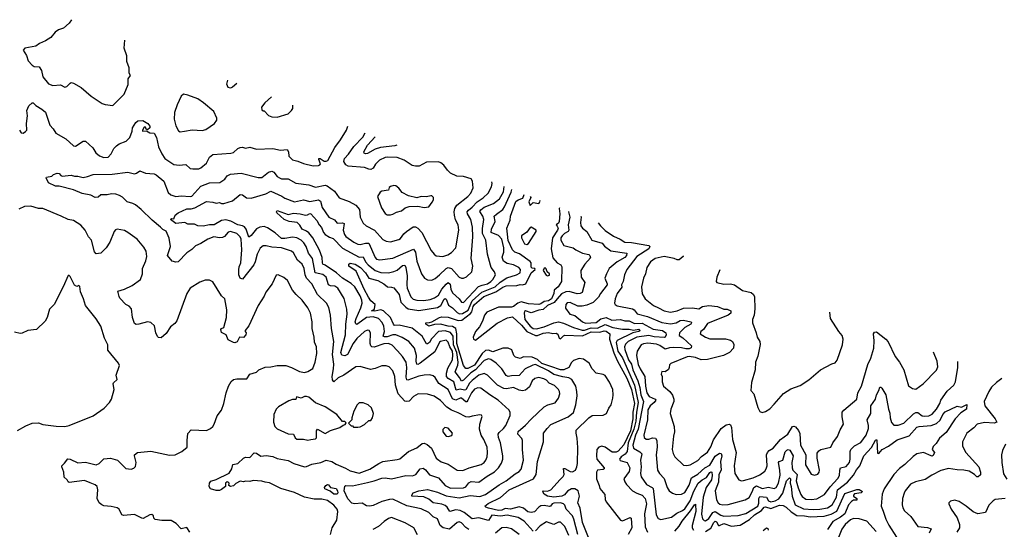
# Model space of a CAD drawing. Extents: x 1933546 to 2138868, y 524910 to 667279.
# Tile 373 of 466: x 2055282 to 2064318, y 650952 to 655627. Entities that reach past the tile are written whole.
import ezdxf

# ---------------------------------------------------------------- set-up
doc = ezdxf.new("R2010")
doc.units = 0

msp = doc.modelspace()

# ---------------------------------------------------------------- linework, layer by layer
at = {"layer": '0CON10XD'}
for points in [[(2055756.6, 655627.2), (2055734.4, 655595), (2055685, 655550.8), (2055637.3, 655532.7), (2055607.7, 655512.3), (2055567.5, 655465), (2055517.1, 655432.9), (2055462.3, 655407.7), (2055430, 655385), (2055330, 655365), (2055313.6, 655346.4), (2055345, 655297.5), (2055359.1, 655249.1), (2055395, 655208.8), (2055415, 655197.5), (2055460, 655195), (2055482.5, 655162.5), (2055493.6, 655103.6), (2055545, 655040), (2055585, 655024), (2055655, 655030), (2055695, 655008), (2055715.5, 655014.5), (2055744.1, 655045.9), (2055755, 655050), (2055775, 655046), (2055845, 655006), (2055938.8, 654925), (2056038.8, 654858.8), (2056065, 654848.8), (2056135, 654841.2), (2056241.4, 654945), (2056277, 655033), (2056277.5, 655085), (2056300, 655115), (2056287.7, 655137.7), (2056287.5, 655185), (2056265.6, 655245), (2056265.5, 655295), (2056239.2, 655365), (2056246.2, 655438.4)], [(2057274.1, 655041.9), (2057235, 655007.8), (2057215, 655000), (2057195.5, 655005.5), (2057182.7, 655035), (2057191.5, 655073.8)], [(2056755, 654598.8), (2056795, 654604.2), (2056865, 654615.7), (2056955, 654610), (2056990.9, 654619.1), (2057070, 654675), (2057090, 654705), (2057090, 654725), (2057063.3, 654785), (2056967.5, 654865), (2056915, 654900), (2056825.5, 654935.5), (2056785, 654942.5), (2056764.5, 654925.5), (2056726, 654845), (2056702.9, 654775), (2056700, 654715), (2056713.6, 654653.6), (2056738.3, 654608.3), (2056755, 654598.8)], [(2055280, 654615), (2055295, 654590), (2055315, 654587.5), (2055335, 654600), (2055346.7, 654615), (2055343.3, 654675), (2055353.8, 654745), (2055347.5, 654795), (2055365, 654836.2), (2055395, 654863.3), (2055405, 654863.3), (2055429.4, 654839.4), (2055485, 654805.6), (2055517.7, 654777.7), (2055558.3, 654658.3), (2055588.6, 654625), (2055612.9, 654585), (2055705, 654533.1), (2055775, 654470), (2055795, 654468), (2055865, 654511.2), (2055885, 654512), (2055951.5, 654451.5), (2055981.4, 654405), (2056015, 654378.6), (2056055, 654362.2), (2056093, 654367), (2056121.2, 654395), (2056144.5, 654445.5), (2056169.7, 654470.3), (2056195, 654487.5), (2056257.8, 654512.2), (2056291.2, 654545), (2056312.9, 654605), (2056316, 654635), (2056346.7, 654685), (2056365, 654700), (2056413, 654703), (2056457.5, 654675), (2056475, 654650), (2056476.7, 654635), (2056455, 654617.5), (2056443.8, 654623.8), (2056435, 654640), (2056425, 654642.5), (2056408.8, 654615), (2056410, 654605), (2056445, 654607.5), (2056475, 654589.4), (2056515, 654586.2), (2056537.8, 654545), (2056555, 654460), (2056585, 654397.5), (2056615, 654353.3), (2056695, 654299.5), (2056745, 654292.5), (2056805, 654298), (2056845, 654262.5), (2056869.2, 654259.2), (2056925, 654260), (2056945, 654268.1), (2056995, 654312), (2057025, 654366.9), (2057055, 654391.1), (2057218.3, 654401.7), (2057245, 654409.2), (2057284.6, 654445.4), (2057305, 654455.5), (2057325, 654456.9), (2057355, 654447.8), (2057395, 654458.9), (2057455, 654437.8), (2057605, 654444.3), (2057675, 654430), (2057735, 654436.2), (2057747.5, 654415), (2057752.5, 654375), (2057785, 654342.9), (2057835, 654329.1), (2057885, 654306.4), (2057975, 654285.6), (2058025, 654290), (2058036.2, 654295), (2058040.8, 654305), (2058026, 654345), (2058027.5, 654355), (2058038.8, 654355), (2058075, 654329.5), (2058095, 654328.1), (2058108.8, 654335), (2058172.9, 654455), (2058224.4, 654525.6), (2058280, 654615), (2058291.8, 654649.4)], [(2057592, 654919.3), (2057532.5, 654865), (2057500, 654825), (2057505, 654800), (2057515, 654790), (2057525, 654790), (2057565, 654747.5), (2057595, 654737.5), (2057645, 654733.8), (2057745, 654762.5), (2057776.7, 654793.3), (2057787, 654813), (2057788.1, 654843.7)], [(2057085, 651408), (2057204.4, 651465.6), (2057228.8, 651505), (2057238.8, 651545), (2057284.6, 651555.4), (2057335, 651604.4), (2057355, 651614.3), (2057395, 651609.2), (2057435, 651654.2), (2057455, 651650), (2057495, 651621.1), (2057545, 651628.1), (2057605, 651619.6), (2057645, 651601.8), (2057745, 651582.2), (2057796.2, 651555), (2057895, 651525.6), (2057915, 651527.5), (2057962.3, 651547.7), (2058044.6, 651565.4), (2058095.5, 651585.5), (2058145, 651573.5), (2058185, 651548.8), (2058272.9, 651512.9), (2058315, 651487.8), (2058397.7, 651467.7), (2058495, 651503.5), (2058576.1, 651556.1), (2058615, 651574.6), (2058745, 651591.1), (2058770.7, 651599.3), (2058850.8, 651665), (2058925, 651698.9), (2058975, 651737.8), (2058995, 651743.1), (2059020.2, 651730.2), (2059062.1, 651695), (2059104.6, 651605), (2059114.7, 651594.7), (2059150.8, 651570.8), (2059215, 651550), (2059295.4, 651495.4), (2059348.1, 651491.9), (2059406.2, 651515), (2059515.7, 651545), (2059545, 651564.6), (2059558.8, 651585), (2059570.4, 651615), (2059576, 651656), (2059571.2, 651705), (2059540.8, 651775), (2059515.4, 651815), (2059501.4, 651871.4), (2059504.5, 651915.5), (2059526.4, 651986.4), (2059519.3, 651999.3), (2059505, 652003.3), (2059435, 651990), (2059405, 651980.5), (2059375, 651983.6), (2059305, 652020.8), (2059245, 652043.8), (2059201.8, 652071.8), (2059143, 652133), (2059085, 652172.1), (2059025, 652192.5), (2058940, 652195), (2058895, 652169.4), (2058855, 652128.6), (2058835, 652123.1), (2058815, 652127.1), (2058755.3, 652195.3), (2058732, 652275), (2058725.5, 652355), (2058705.6, 652405), (2058671.1, 652441.1), (2058645, 652452.9), (2058605, 652450.6), (2058545, 652425.6), (2058502.4, 652417.6), (2058405, 652444.2), (2058365, 652442.9), (2058255, 652365.3), (2058205, 652340.8), (2058166.1, 652303.9), (2058151.5, 652321.5), (2058149.5, 652355), (2058162.1, 652425), (2058163.6, 652466.4), (2058151.3, 652555), (2058163.5, 652675), (2058144.6, 652795), (2058134.4, 652915), (2058117.6, 652987.6), (2058096.5, 653026.5), (2058015.3, 653105), (2057963.3, 653203.3), (2057915.3, 653255.3), (2057901.6, 653285), (2057892.7, 653345), (2057875, 653383.3), (2057831, 653421), (2057795, 653486.9), (2057775, 653504.6), (2057685, 653532.8), (2057595, 653541.5), (2057545, 653553.1), (2057515, 653551.9), (2057489.8, 653530.2), (2057461.8, 653475), (2057441.5, 653405), (2057431.6, 653378.4), (2057325, 653248), (2057305, 653256.2), (2057293.8, 653285), (2057291.9, 653331.9), (2057295, 653358.8), (2057311.8, 653395), (2057319.7, 653515), (2057312.7, 653615), (2057304.6, 653635), (2057275.6, 653665), (2057215, 653685.4), (2057195, 653676.9), (2057161.4, 653638.6), (2057142.2, 653627.8), (2057116.3, 653626.3), (2057064.5, 653635.5), (2057007, 653613), (2056945, 653572.9), (2056895, 653552.5), (2056860.5, 653519.5), (2056815, 653489.4), (2056734.6, 653405.4), (2056715, 653401.1), (2056682.4, 653412.4), (2056639.3, 653465), (2056665.3, 653545.3), (2056652.5, 653622.5), (2056625, 653687.5), (2056595, 653702.9), (2056574.7, 653724.7), (2056496.4, 653786.4), (2056397.5, 653885), (2056345, 653927.5), (2056320.5, 653940.5), (2056268, 653955), (2056225, 654000), (2056196.7, 654015), (2056165, 654026.4), (2056125, 654030.5), (2056085, 654019.2), (2056025, 654021.2), (2056001.9, 653998.1), (2055975, 653996.5), (2055935, 654016.7), (2055855, 654032.9), (2055775, 654065.6), (2055645, 654100), (2055609.5, 654099.5), (2055545, 654131.9), (2055524, 654175), (2055529.1, 654180.9), (2055577.7, 654192.3), (2055591.7, 654208.3), (2055625, 654218.8), (2055645, 654216.7), (2055658.6, 654198.6), (2055671.9, 654191.9), (2055755, 654201.8), (2055785, 654191.5), (2055815, 654192.1), (2055865, 654180.8), (2055905, 654187.5), (2055955, 654205.6), (2056130.9, 654210.9), (2056275, 654229.6), (2056335, 654212.5), (2056352.3, 654217.7), (2056385, 654241.4), (2056435, 654218.2), (2056515, 654212.9), (2056535, 654204.4), (2056604.4, 654144.4), (2056642.9, 654042.9), (2056669.7, 654019.7), (2056715.7, 654005.7), (2056765, 654011.9), (2056845, 654004.7), (2056861.5, 654008.5), (2056945, 654099.6), (2057025, 654128.9), (2057118.8, 654135), (2057165, 654164.2), (2057185, 654195.6), (2057215, 654208.5), (2057315, 654220), (2057469.2, 654180.8), (2057505, 654178.6), (2057565, 654228.9), (2057595, 654238.1), (2057615, 654227.5), (2057645, 654190), (2057665, 654175.5), (2057685, 654167.8), (2057745, 654166.2), (2057815, 654126.7), (2057935, 654113.1), (2057995, 654092.1), (2058085, 654108.5), (2058104, 654104), (2058171.9, 654055), (2058215, 653994.3), (2058305, 653959.2), (2058367.5, 653925), (2058400, 653885), (2058407.5, 653815), (2058435, 653759.2), (2058460, 653735), (2058536.8, 653696.8), (2058615, 653611.4), (2058645.4, 653595.4), (2058685, 653588.2), (2058759.8, 653610.2), (2058775, 653621.2), (2058806, 653664), (2058831.9, 653685), (2058893.5, 653726.5), (2058915, 653725.4), (2058935, 653714.6), (2058971.5, 653675), (2059058.3, 653508.3), (2059084.7, 653474.7), (2059105, 653461.8), (2059165, 653455.4), (2059209.4, 653470.6), (2059245, 653491.1), (2059285.5, 653535), (2059312.3, 653695), (2059304.7, 653744.7), (2059281.7, 653791.7), (2059270.7, 653835), (2059268.8, 653865), (2059275.9, 653894.1), (2059292.5, 653925), (2059395, 654003.9), (2059421.1, 654035), (2059444.5, 654085), (2059438.6, 654145), (2059425, 654166.2), (2059355, 654188), (2059292.4, 654192.4), (2059235, 654218.5), (2059206.7, 654246.7), (2059175, 654294), (2059148, 654315), (2059125, 654322.9), (2059015, 654320), (2058946.4, 654283.6), (2058915, 654282.7), (2058885, 654288.5), (2058809.7, 654339.7), (2058745, 654363.8), (2058657.2, 654367.2), (2058635, 654362.7), (2058585, 654338.5), (2058548, 654302), (2058525, 654264.3), (2058505, 654252.5), (2058485, 654254.5), (2058445, 654271.2), (2058295, 654284.7), (2058275, 654296.1), (2058257.8, 654325), (2058262.9, 654355), (2058297.7, 654392.3), (2058347.3, 654462.7), (2058429.9, 654550.1), (2058451.4, 654587.9)], [(2058741.6, 654475.9), (2058725, 654469), (2058594, 654456), (2058545, 654440.3), (2058475, 654398.9), (2058456.2, 654396.2), (2058442.6, 654402.6), (2058441.1, 654415), (2058475, 654474.7), (2058544.1, 654552.1)], [(2059405, 650948.7), (2059375, 650969.6), (2059335, 651010.5), (2059315, 651020.6), (2059296.2, 651015), (2059226.4, 650953.6), (2059167.1, 650965), (2059139.6, 650985), (2059116.2, 651046.2), (2059075.3, 651065.3), (2059035, 651105.6), (2058965, 651140.9), (2058835, 651167.6), (2058705, 651227.6), (2058675, 651225.9), (2058604, 651206), (2058525, 651169.2), (2058495, 651163.1), (2058465, 651167.5), (2058425, 651190), (2058355, 651185.6), (2058330.9, 651190.9), (2058291.7, 651231.7), (2058259.7, 651305), (2058265, 651346.9), (2058275, 651352.1), (2058335, 651351.1), (2058475, 651380.7), (2058535.2, 651394.8), (2058605, 651421.2), (2058635, 651424.2), (2058695, 651415.3), (2058825, 651444.6), (2058886.7, 651443.3), (2058916.7, 651455), (2058956.2, 651505), (2058985, 651511.4), (2059005, 651497.1), (2059041.9, 651451.9), (2059125, 651422.5), (2059185.4, 651355), (2059235, 651330.3), (2059355, 651332.6), (2059375, 651341.8), (2059405, 651377.3), (2059425, 651391.2), (2059495, 651383.6), (2059570.6, 651439.4), (2059639.9, 651480.1), (2059677.1, 651515), (2059703.1, 651556.9), (2059714.5, 651595), (2059714.6, 651625), (2059695.4, 651745), (2059674.6, 651795), (2059672.1, 651825), (2059680.6, 651839.4), (2059722, 651875), (2059742.5, 651905), (2059782.5, 651995), (2059782.1, 652022.1), (2059773.2, 652043.2), (2059673.5, 652135), (2059595, 652184.7), (2059515, 652245.5), (2059485, 652249.2), (2059455, 652236.2), (2059427.6, 652202.4), (2059394.8, 652135.2), (2059385, 652122.3), (2059375, 652120), (2059335, 652154.7), (2059325, 652156.2), (2059285, 652136.9), (2059255, 652148.3), (2059215, 652233.1), (2059128.7, 652288.7), (2059095, 652345.7), (2059075, 652361.1), (2059045, 652367.8), (2058995, 652367.1), (2058945, 652357.5), (2058845, 652320.7), (2058835, 652322.7), (2058827, 652347), (2058833.5, 652435), (2058828.8, 652485), (2058795.7, 652535.7), (2058748.1, 652588.1), (2058700.2, 652640.2), (2058665, 652656.5), (2058625, 652653.5), (2058535, 652621.4), (2058514.7, 652624.7), (2058503.8, 652635), (2058496.6, 652655), (2058501.4, 652755), (2058488.8, 652775), (2058475, 652778.1), (2058445, 652765.4), (2058375, 652702), (2058341.5, 652655), (2058291.2, 652555), (2058265, 652541.9), (2058238.1, 652548.1), (2058228, 652575), (2058271.3, 652735), (2058275.3, 652835), (2058288.4, 652925), (2058285, 652970), (2058258, 653068), (2058202.6, 653162.6), (2058175, 653180.9), (2058135, 653185.4), (2058115, 653194.4), (2058095.3, 653265), (2058065, 653289.5), (2057994.7, 653305), (2057968.8, 653435), (2057931.8, 653485), (2057910.4, 653545), (2057889.2, 653579.2), (2057863.8, 653603.8), (2057825, 653626), (2057785, 653632.8), (2057715, 653618.4), (2057685, 653620.9), (2057625, 653670.4), (2057555, 653716.8), (2057525, 653728.4), (2057485, 653722.2), (2057455, 653708.2), (2057405, 653646.7), (2057385, 653632.5), (2057359.1, 653705), (2057345, 653726.2), (2057326.3, 653736.3), (2057285, 653745.2), (2057220.1, 653780.1), (2057175, 653791.5), (2057135, 653786), (2057066.1, 653743.9), (2057025, 653744.3), (2056965, 653731.6), (2056916.7, 653736.7), (2056885, 653752.5), (2056825, 653751.2), (2056796.1, 653766.1), (2056715, 653758.7), (2056666.7, 653795), (2056675, 653803.3), (2056695, 653800), (2056707.5, 653835), (2056737.3, 653855), (2056815, 653891.5), (2056855, 653891.8), (2056887.5, 653902.5), (2056995, 653960), (2057055, 653954.2), (2057085, 653943.3), (2057115, 653950), (2057135, 653940), (2057155, 653941.1), (2057235, 653966.5), (2057305, 654024), (2057325, 654019.2), (2057363, 653993), (2057405, 653988.5), (2057541.8, 654028.2), (2057585, 654052.7), (2057688.4, 654008.4), (2057715, 653990.4), (2057805, 653956), (2057885, 653974.6), (2057945, 653958.1), (2058023.3, 653973.3), (2058041.7, 653961.7), (2058056.2, 653905), (2058118.2, 653815), (2058170, 653790), (2058195, 653760), (2058243.6, 653763.6), (2058258.8, 653758.8), (2058251.4, 653695), (2058263.2, 653655), (2058275, 653637.8), (2058348.1, 653585), (2058385, 653568.5), (2058405, 653565.4), (2058455, 653578.2), (2058485, 653576.1), (2058543.6, 653445), (2058555, 653430.9), (2058587, 653423), (2058705, 653438.5), (2058895, 653520.9), (2058913.9, 653493.9), (2058925, 653411.2), (2058967.8, 653295), (2058996, 653255), (2059025, 653239.4), (2059065, 653238.9), (2059095, 653251.5), (2059135.6, 653285), (2059195, 653343.5), (2059215, 653352.2), (2059244.5, 653345), (2059315, 653265.7), (2059335, 653256.9), (2059355, 653257.1), (2059381.1, 653268.9), (2059430.6, 653315), (2059441.5, 653365), (2059425.5, 653435), (2059441.5, 653635), (2059437.5, 653725), (2059423.4, 653793.4), (2059390.3, 653845), (2059389.7, 653865), (2059399.5, 653880.5), (2059435, 653908.1), (2059479.4, 653955), (2059535, 653994.1), (2059579.6, 654035), (2059610.4, 654095), (2059616.7, 654125), (2059614.9, 654139.1)], [(2059695, 651071.2), (2059615, 651080.3), (2059585, 651033.2), (2059495, 651057.7), (2059435, 651049.1), (2059360.8, 651105), (2059325, 651124.5), (2059285, 651131.5), (2059228.8, 651115), (2059203.5, 651155), (2059185, 651170.2), (2059155, 651181.1), (2059075, 651194.4), (2059035, 651227.4), (2058990, 651250), (2058880, 651255), (2058880, 651265), (2058894.1, 651285.9), (2058944.6, 651305.4), (2059025, 651316.2), (2059115, 651292.4), (2059195, 651258.8), (2059315, 651239.5), (2059415, 651262.9), (2059505, 651251.1), (2059557.8, 651272.2), (2059680.5, 651359.5), (2059744.8, 651395.2), (2059828.6, 651461.4), (2059865, 651480.5), (2059885, 651503.3), (2059906.2, 651585), (2059894.6, 651685), (2059896.2, 651765), (2059890.4, 651785), (2059851.9, 651825), (2059855, 651848), (2059925, 651906.9), (2059975, 651963.1), (2060095, 652074), (2060127.5, 652092.5), (2060195, 652113.3), (2060225, 652153.3), (2060237.9, 652195), (2060235.4, 652215), (2060225, 652232.9), (2060189.7, 652269.7), (2060141.5, 652291.5), (2060115, 652320), (2060092.4, 652332.4), (2060045, 652343.3), (2060010, 652335), (2059985.8, 652315), (2059960.8, 652259.2), (2059939.7, 652240.3), (2059925, 652229.1), (2059895, 652220.9), (2059865, 652227.3), (2059813.6, 652253.6), (2059748.9, 652241.1), (2059725, 652243.5), (2059666.7, 652275), (2059574.3, 652364.3), (2059545, 652380), (2059495, 652364.3), (2059432.7, 652317.3), (2059408.7, 652291.3), (2059375, 652230.9), (2059365, 652227.5), (2059325, 652236.8), (2059288.8, 652228.8), (2059265, 652304), (2059213.8, 652333.8), (2059198.7, 652355), (2059197.8, 652385), (2059210.1, 652429.9), (2059254.8, 652505), (2059256.8, 652553.2), (2059253.7, 652585), (2059229.2, 652625), (2059215, 652669.1), (2059195, 652687.8), (2059145, 652675.8), (2059135, 652668.2), (2059090.1, 652579.9), (2058957.9, 652475), (2058935, 652463.1), (2058925, 652465.8), (2058919.3, 652495), (2058922.3, 652545), (2058905.4, 652614.6), (2058853.3, 652675), (2058791.5, 652711.5), (2058735, 652736), (2058705, 652735.5), (2058655, 652717.6), (2058628.7, 652718.7), (2058617.7, 652725), (2058630.3, 652765), (2058624, 652814), (2058608.7, 652848.7), (2058575.4, 652885), (2058525, 652902.5), (2058465, 652895.1), (2058385, 652836.6), (2058375, 652832.1), (2058365, 652835.7), (2058361.6, 652855), (2058368.7, 652885), (2058413.6, 652985), (2058424.1, 653025), (2058422.9, 653055), (2058407.1, 653095), (2058356, 653175), (2058325, 653207.5), (2058245, 653255.3), (2058189.1, 653305), (2058085.7, 653375.7), (2058065, 653384.6), (2058059.2, 653395), (2058056.7, 653445), (2058033.8, 653513.8), (2057971.6, 653625), (2057935, 653670.8), (2057915, 653688.4), (2057872.9, 653705), (2057852.4, 653742.4), (2057827.1, 653765), (2057755, 653775.9), (2057707.5, 653795), (2057640, 653855), (2057637.1, 653865), (2057644.6, 653875.4), (2057745, 653838.9), (2057795, 653851.8), (2057855, 653846.6), (2057905.3, 653834.7), (2057923.4, 653836.6), (2057945, 653848.5), (2057955, 653844.5), (2058007.8, 653785), (2058030.5, 653745), (2058051.9, 653721.9), (2058069.3, 653675), (2058085, 653656.3), (2058125, 653630.9), (2058159.1, 653619.1), (2058245, 653530.7), (2058397.5, 653447.5), (2058435, 653451.8), (2058454.4, 653405), (2058479.2, 653379.2), (2058545.1, 653325.1), (2058595, 653307.3), (2058665, 653305.8), (2058715, 653315.8), (2058745, 653330), (2058795, 653370.9), (2058815.3, 653375.3), (2058826.4, 653355), (2058838, 653278), (2058833.6, 653195), (2058838.7, 653165), (2058870.9, 653085), (2058894.2, 653064.2), (2058925, 653054), (2058991.7, 653051.7), (2059049.3, 653060.7), (2059088.9, 653075), (2059125, 653101.3), (2059154.5, 653155.5), (2059195, 653202.2), (2059215, 653214.7), (2059230.8, 653200.8), (2059238, 653155), (2059255, 653121.1), (2059314.8, 653064.8), (2059335, 653036.9), (2059355, 653032.2), (2059491.8, 653178.2), (2059525, 653191.9), (2059573.6, 653205), (2059605.3, 653225), (2059625, 653244.1), (2059648, 653285), (2059640, 653315), (2059608.2, 653355), (2059601.3, 653375), (2059574.6, 653475), (2059559.2, 653605), (2059527.6, 653665), (2059527.6, 653712.4), (2059542.5, 653795), (2059532.5, 653825), (2059505, 653866.2), (2059515, 653883.3), (2059545, 653905.7), (2059629.2, 653940.8), (2059685.3, 653985), (2059722.3, 654047.7), (2059727.7, 654095.6)], [(2059495, 652449.7), (2059465.1, 652414.9), (2059422.1, 652387.9), (2059355, 652319.3), (2059335, 652310.5), (2059317.3, 652345), (2059276.7, 652395), (2059302.8, 652457.2), (2059305.5, 652485), (2059292.4, 652575), (2059264.2, 652645), (2059259.2, 652725), (2059236.6, 652756.6), (2059185, 652772), (2059124.9, 652765.1), (2059060.7, 652699.3), (2059041.8, 652665), (2059025, 652653.3), (2059015, 652654.5), (2058975, 652724.7), (2058885, 652795.7), (2058765, 652825.2), (2058722.8, 652822.8), (2058712.5, 652832.5), (2058683.5, 652895), (2058621.5, 652955), (2058595, 652964.3), (2058541.5, 652951.5), (2058508.8, 652955), (2058520.9, 652959.1), (2058536.6, 652973.4), (2058545.2, 653015.2), (2058505, 653047), (2058482.7, 653082.7), (2058441.8, 653155), (2058369.1, 653319.1), (2058302.5, 653365), (2058300.8, 653385), (2058315, 653392.3), (2058359.4, 653385), (2058408.4, 653355), (2058455, 653305.4), (2058485, 653257.1), (2058567.5, 653235), (2058623.1, 653205), (2058657.5, 653177.5), (2058695, 653174.7), (2058716.3, 653166.4), (2058763.6, 653105), (2058780.9, 653035), (2058825, 652988.8), (2058845.5, 652975.5), (2058945, 652960.6), (2059115, 652985.6), (2059145.9, 653004.1), (2059176.2, 653063.8), (2059185, 653070), (2059195, 653062.7), (2059218.4, 653008.4), (2059255, 652984.7), (2059295, 652940.2), (2059318.3, 652928.3), (2059345, 652931), (2059397.2, 652962.8), (2059435, 653049.2), (2059524.2, 653125.8), (2059645, 653177.7), (2059689.8, 653220.2), (2059751, 653259), (2059842.2, 653287.8), (2059875, 653305.8), (2059877.8, 653335), (2059863.5, 653355), (2059815, 653378.6), (2059755, 653390.8), (2059723.1, 653413.1), (2059710.9, 653449.1), (2059723.8, 653495), (2059725.4, 653534.6), (2059707.1, 653615), (2059675, 653647.7), (2059610, 653675), (2059612.5, 653705), (2059646.1, 653775), (2059635.6, 653825), (2059657.1, 653842.9), (2059714.6, 653885), (2059730.1, 653909.9), (2059793.4, 654045), (2059798.2, 654068.4)], [(2058655, 653836), (2058685, 653836.2), (2058705, 653844.2), (2058739.1, 653860.9), (2058785, 653872.2), (2058819.7, 653900.3), (2058855, 653912.9), (2058935, 653916), (2058995, 653902.9), (2059035, 653911.2), (2059067.7, 653952.3), (2059078, 653975), (2059078, 653995), (2059065, 654010), (2059055, 654011.2), (2059015, 654002), (2058965, 654003.8), (2058925, 653993.8), (2058850.3, 654010.3), (2058791.2, 654041.2), (2058761.2, 654081.2), (2058735, 654103.3), (2058715, 654106.7), (2058684.1, 654095.9), (2058673.8, 654086.2), (2058665.9, 654064.1), (2058606.3, 654053.7), (2058588.8, 654045), (2058566, 654005), (2058602.1, 653902.1), (2058635, 653848.8), (2058655, 653836)], [(2060502.5, 650875), (2060447.1, 651015), (2060425.8, 651145), (2060402.6, 651195), (2060418.5, 651255), (2060405.7, 651305.7), (2060375, 651323.1), (2060345, 651323.2), (2060307.9, 651302.1), (2060280.8, 651269.2), (2060258.2, 651255), (2060185, 651245.6), (2060125.8, 651255), (2060094, 651275), (2060081.2, 651295), (2060087.5, 651305), (2060125, 651300), (2060155, 651313.3), (2060240.8, 651409.3), (2060270.8, 651435), (2060278.5, 651455), (2060272, 651508), (2060285, 651508), (2060335, 651482.4), (2060355, 651479.7), (2060383.3, 651495), (2060393.8, 651523.8), (2060400.8, 651555), (2060403.4, 651703.4), (2060397.5, 651787.5), (2060387.2, 651835), (2060390, 651860), (2060503.8, 651975), (2060535, 651994.5), (2060635, 651997.5), (2060667.8, 652015), (2060687.5, 652062.5), (2060710, 652095), (2060725.9, 652155), (2060729.6, 652185), (2060724.7, 652234.7), (2060695, 652300.6), (2060655, 652362.9), (2060635, 652373.3), (2060573.1, 652383.1), (2060535.3, 652425), (2060508.5, 652475), (2060455, 652513.6), (2060415, 652518.8), (2060365, 652500.3), (2060345, 652481.8), (2060321.1, 652435), (2060275, 652413.7), (2060245, 652414), (2060154.6, 652444.5), (2060075, 652473.5), (2060035, 652509.2), (2059985, 652531), (2059905, 652535.5), (2059875, 652520), (2059831.3, 652531.3), (2059817.5, 652545), (2059799.4, 652599.4), (2059763.3, 652613.3), (2059715, 652614.6), (2059625, 652580.2), (2059583.8, 652593.8), (2059555, 652590.8), (2059525, 652563.8), (2059455, 652458.6), (2059395, 652428), (2059377.1, 652427.1), (2059354.2, 652454.2), (2059292, 652655), (2059294.7, 652745), (2059284.7, 652794.7), (2059255, 652813), (2059215, 652814.6), (2059144.1, 652834.1), (2059088.3, 652831.7), (2059035, 652816.5), (2059010, 652835), (2059010, 652845), (2059041.3, 652848.7), (2059065, 652855.4), (2059134, 652895), (2059155, 652900), (2059215, 652897.1), (2059305, 652867.7), (2059338.5, 652871.5), (2059419.9, 652930.1), (2059432.1, 652947.8), (2059443.8, 652995), (2059455, 653014.8), (2059541.7, 653088.3), (2059650.6, 653129.4), (2059715, 653173.7), (2059745.8, 653185.8), (2059845, 653188.8), (2059875, 653196.9), (2059896.9, 653193.1), (2059926.9, 653205), (2059975, 653306.2), (2060013.8, 653335), (2060008.8, 653345), (2059985, 653348), (2059975.7, 653355.7), (2059974.4, 653395), (2059967.4, 653407.4), (2059867.6, 653477.6), (2059825, 653495.3), (2059803.2, 653515), (2059765, 653600.9), (2059758.6, 653658.6), (2059751.6, 653715), (2059781.5, 653788.5), (2059786.4, 653825), (2059835, 653958.9), (2059856, 653975), (2059899.6, 653990.4), (2059912.7, 654024.2)], [(2059966.3, 654003.6), (2059973.8, 653995), (2059953.6, 653956.4), (2059965, 653923.3), (2059995, 653951.4), (2060045, 653940), (2060058.6, 653961.4), (2060055.8, 653969)], [(2056842.5, 650925), (2056815, 650968.8), (2056765, 650956.2), (2056716.7, 651005), (2056672.3, 651032.3), (2056585, 651032.5), (2056525, 651041.2), (2056513.3, 651055), (2056510, 651075), (2056495, 651088), (2056477.5, 651085), (2056415, 651051.8), (2056402.7, 651052.7), (2056335, 651086.9), (2056235, 651078), (2056220, 651085), (2056193.8, 651135), (2056175, 651148.8), (2056121.5, 651161.5), (2056055, 651167.9), (2056035, 651176.2), (2056012.5, 651195), (2055991.2, 651235), (2056000, 651315), (2055993.8, 651345), (2055975, 651360), (2055928.3, 651378.3), (2055875, 651400), (2055735, 651381.2), (2055726.1, 651386.1), (2055716.2, 651405), (2055689.4, 651429.4), (2055686.1, 651476.1), (2055667.5, 651525), (2055667.5, 651535), (2055693, 651557), (2055722, 651598), (2055745, 651596), (2055815, 651560), (2055885, 651566.2), (2055985, 651544.4), (2056012, 651555), (2056055, 651597.3), (2056115, 651603.5), (2056178, 651585), (2056255, 651510), (2056306.1, 651503.9), (2056328.3, 651511.7), (2056345, 651527.5), (2056350, 651565), (2056334.3, 651625.7), (2056336.7, 651635), (2056362.5, 651655), (2056485, 651667.9), (2056655, 651630.8), (2056710, 651635), (2056770, 651665), (2056820, 651705), (2056817.5, 651765), (2056825, 651830), (2056855, 651863.3), (2056995, 651858.8), (2057032.5, 651875), (2057053.9, 651896.1), (2057066.7, 651915), (2057095, 651992.5), (2057133.3, 652045), (2057154.2, 652105), (2057175.7, 652205), (2057198, 652265), (2057222.7, 652307.3), (2057245, 652326.7), (2057275, 652333.3), (2057365, 652333.3), (2057393.9, 652376.1), (2057455, 652392.5), (2057477.5, 652415), (2057535, 652440), (2057585, 652440.8), (2057645, 652454.3), (2057725, 652453.1), (2057776.7, 652435), (2057848.3, 652398.3), (2057895, 652388.8), (2057925, 652398), (2057971.7, 652428.3), (2057994.2, 652485.8), (2058009.4, 652565), (2058006.4, 652625), (2057987.5, 652667.5), (2057985.4, 652715), (2057967.1, 652795), (2057964.4, 652855), (2057949.5, 652935), (2057926.7, 652985), (2057872.9, 653055), (2057818.1, 653105), (2057785.5, 653145), (2057738.6, 653235), (2057705, 653262.9), (2057655, 653286.2), (2057635, 653282.5), (2057600, 653205), (2057541.8, 653128.2), (2057525, 653090), (2057469.2, 653005), (2057385, 652817.5), (2057350, 652775), (2057350, 652765), (2057360, 652755), (2057357.5, 652735), (2057335, 652710), (2057300, 652715), (2057277.7, 652672.3), (2057255, 652662), (2057245, 652664), (2057195, 652690), (2057176.4, 652736.4), (2057135, 652756.7), (2057126.2, 652785), (2057132.5, 652795), (2057155, 652802.5), (2057178.9, 652895), (2057182.7, 652965), (2057165, 653067.5), (2057135, 653092.5), (2057055, 653222.5), (2057025, 653236.7), (2056985, 653236.2), (2056935, 653218.8), (2056845, 653163.3), (2056816.7, 653115), (2056724.4, 652865.6), (2056705, 652841.2), (2056665, 652808.8), (2056625, 652747.1), (2056581.3, 652708.7), (2056555, 652711.9), (2056545, 652720.8), (2056530.9, 652755), (2056519.4, 652819.4), (2056485, 652848), (2056455, 652856), (2056375, 652834.2), (2056352, 652832), (2056335, 652840), (2056316.2, 652895), (2056306.6, 652975), (2056285, 652998.5), (2056254.3, 653015), (2056201.7, 653071.7), (2056195, 653087.5), (2056182.5, 653135), (2056245, 653154.2), (2056315, 653187.5), (2056389.5, 653245), (2056407.3, 653295), (2056408.9, 653345), (2056438.5, 653415), (2056447.8, 653455), (2056441.4, 653505), (2056421.7, 653541.7), (2056359.2, 653615), (2056275, 653675.7), (2056245, 653692.5), (2056175, 653703.8), (2056161.2, 653698.8), (2056150, 653685), (2056109.2, 653585), (2056075, 653533.3), (2056025.7, 653484.3), (2055985, 653478.8), (2055967.7, 653497.7), (2055940.5, 653605), (2055914.4, 653635), (2055881.4, 653695), (2055841.7, 653741.7), (2055774.3, 653784.3), (2055725, 653794.3), (2055663.5, 653823.5), (2055495, 653895.6), (2055455, 653896.4), (2055383.1, 653916.9), (2055325, 653914.3), (2055275, 653888.6)], [(2060235.7, 653899.7), (2060234.1, 653895.9), (2060238.4, 653845), (2060232.9, 653775), (2060225, 653760), (2060203.8, 653745), (2060215, 653734.2), (2060222.1, 653715), (2060216.7, 653695), (2060170.8, 653625), (2060160, 653525), (2060173.7, 653443.7), (2060212.7, 653395), (2060248.1, 653378.1), (2060258.3, 653358.3), (2060255.3, 653225), (2060224.6, 653175), (2060188.2, 653145), (2060184.3, 653114.3), (2060162.1, 653065), (2060135, 653048.1), (2060095, 653042.6), (2060065, 653021.1), (2060045, 653014.5), (2059950.9, 653020.9), (2059885, 653040), (2059853.9, 653026.1), (2059815, 652996.1), (2059795, 652989.7), (2059675, 652990.5), (2059569.5, 652945), (2059547.1, 652915), (2059528.2, 652861.8), (2059500.5, 652809.5), (2059464.8, 652765.2), (2059441.8, 652715), (2059445.7, 652695), (2059465, 652686.7), (2059665, 652843.2), (2059759.6, 652890.4), (2059805, 652900), (2059885.5, 652825), (2059935, 652766.5), (2060015, 652730.3), (2060035, 652730.7), (2060085, 652750.8), (2060135, 652756.8), (2060175, 652747.9), (2060205, 652749.7), (2060220.5, 652740.5), (2060231.4, 652705), (2060245, 652698), (2060272.7, 652727.3), (2060285, 652732.5), (2060446.8, 652726.8), (2060525, 652763), (2060605, 652760.8), (2060645, 652772.9), (2060665, 652770.1), (2060696.7, 652745), (2060695.6, 652695), (2060735, 652570.8), (2060765, 652499.7), (2060855, 652339.7), (2060896.2, 652235), (2060923, 652105), (2060907.5, 652025), (2060910.1, 651965), (2060885.8, 651855), (2060825, 651726.9), (2060775, 651668.9), (2060755, 651659.2), (2060719.5, 651659.5), (2060654.2, 651704.2), (2060625, 651714.3), (2060596.5, 651705), (2060578.8, 651685), (2060574.7, 651625), (2060579.6, 651595), (2060646.7, 651515), (2060644.3, 651505), (2060635, 651500), (2060585, 651492.9), (2060573.8, 651476.2), (2060575.8, 651415), (2060600.3, 651355), (2060605.9, 651325), (2060650.5, 651270.5), (2060656.1, 651225), (2060664.8, 651205), (2060795, 651034.2), (2060815, 651028.4), (2060885, 651060), (2060894, 651054), (2060900.3, 650965), (2060866.2, 650905)], [(2060319.1, 653867.5), (2060319.1, 653865), (2060329, 653815), (2060315.9, 653745), (2060321.8, 653695), (2060316, 653684), (2060281.1, 653665), (2060260, 653645), (2060249.3, 653625), (2060248.1, 653605), (2060275.6, 653555), (2060361.2, 653535), (2060385, 653514.6), (2060446.2, 653485), (2060505, 653473.8), (2060515.4, 653465), (2060519.1, 653440.9), (2060469.1, 653385), (2060430, 653325), (2060433.3, 653265), (2060466.9, 653215), (2060444, 653125), (2060426, 653114), (2060399.2, 653110.8), (2060325, 653132), (2060295, 653131.3), (2060255, 653112), (2060215, 653065.3), (2060187.8, 653032.2), (2060124.4, 653005), (2060085, 652969.1), (2060045, 652962.9), (2059975, 652938.3), (2059925, 652956.8), (2059915, 652950.6), (2059910.3, 652935), (2059916, 652875), (2059965, 652814.8), (2059995, 652795.2), (2060025, 652792), (2060095, 652807.9), (2060185, 652845.7), (2060225, 652854.2), (2060272.3, 652842.3), (2060363.8, 652803.8), (2060445, 652778.2), (2060465, 652778.9), (2060525, 652799.4), (2060585, 652796.9), (2060655, 652829.7), (2060725, 652802.5), (2060815, 652787.6), (2060875, 652787), (2060915, 652778.3), (2060965, 652787.9), (2060976.7, 652775), (2060965, 652766.9), (2060908.2, 652755), (2060764.9, 652685.1), (2060755.9, 652664.1), (2060771.6, 652585), (2060814.9, 652524.9), (2060924.1, 652275), (2060957.7, 652115), (2060942.7, 652025), (2060937.3, 651942.7), (2060919.3, 651870.7), (2060865.1, 651745.1), (2060856.9, 651665), (2060839.1, 651640.9), (2060802.7, 651615), (2060786.5, 651595), (2060793.5, 651583.5), (2060856, 651566), (2060880, 651515), (2060875, 651480.6), (2060825.7, 651415), (2060835, 651388), (2060851.4, 651361.4), (2060905.3, 651305.3), (2060945, 651282.7), (2060995.6, 651265), (2061023.1, 651233.1), (2061033.4, 651185), (2061014.4, 651095), (2061020.7, 650975), (2061043.9, 650925)], [(2060432.1, 653823.9), (2060434.7, 653815), (2060427.5, 653765), (2060432.5, 653735), (2060446.4, 653715), (2060485.4, 653685), (2060533.5, 653605), (2060626.1, 653576.1), (2060648.6, 653548.6), (2060707.4, 653507.4), (2060854.7, 653484.7), (2060850.4, 653465), (2060835, 653446.5), (2060766.2, 653405), (2060690.6, 653345), (2060666.1, 653296.1), (2060652.5, 653255), (2060674.6, 653205), (2060672.7, 653195), (2060611.1, 653115), (2060595, 653080), (2060545, 653031.6), (2060485, 653007.5), (2060445, 653000), (2060405, 652998.5), (2060335, 653032.9), (2060305, 653029.5), (2060292.5, 653015), (2060291.8, 652981.8), (2060330.4, 652925), (2060375, 652912.3), (2060445.7, 652855.7), (2060474.4, 652844.4), (2060570.7, 652849.3), (2060615, 652881.3), (2060665, 652894.4), (2060715, 652869), (2060795, 652877), (2060835, 652865.2), (2060875, 652864.4), (2060925, 652840), (2060995, 652843), (2061095, 652786.9), (2061181.1, 652775), (2061211.9, 652755), (2061214.5, 652735), (2061206.2, 652713.8), (2061198.7, 652711.3), (2061105, 652718.6), (2061055, 652729.1), (2060945, 652713.8), (2060866, 652675), (2060841.1, 652648.9), (2060832.2, 652625), (2060835, 652601.4), (2060869, 652505), (2060896.4, 652466.4), (2060908.7, 652415), (2060955.5, 652315), (2060974, 652254), (2060981.1, 652185), (2061005.4, 652125), (2060959.1, 651870.9), (2060932.6, 651815), (2060909.2, 651725), (2060915.3, 651695), (2060973.5, 651663.5), (2060990.9, 651645), (2060978.1, 651585), (2060985.3, 651525), (2060978.4, 651465), (2060984.2, 651434.2), (2061033, 651363), (2061085.9, 651335.9), (2061095.9, 651325), (2061123.1, 651083.1), (2061141.5, 651051.5), (2061165, 651041.1), (2061265, 651063.3), (2061311.3, 651098.7), (2061365, 651123.5), (2061385, 651139.8), (2061435, 651212.8), (2061469.3, 651300.7), (2061509.2, 651375), (2061544.7, 651405), (2061583.6, 651426.4), (2061615, 651471.8), (2061625, 651478), (2061632.5, 651475), (2061637.3, 651445), (2061629.5, 651405), (2061581.5, 651335), (2061553.8, 651245), (2061540.1, 651089.9), (2061548.8, 651048.8), (2061562.5, 651032.5), (2061575, 651030.5), (2061605, 651051.8), (2061642, 651105), (2061664.6, 651115.4), (2061715, 651082.2), (2061745, 651073), (2061875, 651079), (2061945, 651095.2), (2062055, 651163.5), (2062065, 651190), (2062065.6, 651235), (2062075, 651251.1), (2062134.4, 651245), (2062155, 651213.6), (2062174.5, 651204.5), (2062215, 651214.2), (2062248.3, 651231.7), (2062285, 651284.1), (2062320, 651395), (2062345, 651424.5), (2062355.2, 651415), (2062351.6, 651375), (2062361.1, 651345), (2062369.5, 651255), (2062399.5, 651175), (2062475, 651140.5), (2062565, 651132.1), (2062625, 651135.2), (2062695, 651147.6), (2062739.3, 651175), (2062776.6, 651245), (2062785.4, 651314.6), (2062879.7, 651385), (2062935, 651448.9), (2062961.6, 651498.4), (2062993, 651535), (2063029.7, 651625), (2063098.3, 651701.7), (2063135, 651769.4), (2063145, 651776.7), (2063148.5, 651768.5), (2063155, 651650), (2063165, 651646.7), (2063197, 651683), (2063255, 651713.8), (2063335, 651771.1), (2063445, 651809.1), (2063515, 651889.1), (2063535, 651895.3), (2063647.2, 651902.8), (2063696.6, 651923.4), (2063727.7, 651952.3), (2063754.5, 652005), (2063775, 652029.7), (2063885, 652080), (2063925, 652072.5), (2063975, 652097.5), (2063970, 652055), (2063918.9, 652021.1), (2063866.2, 651963.8), (2063785, 651840.8), (2063723.7, 651786.3), (2063691.7, 651738.3), (2063665, 651712.5), (2063656, 651685), (2063675.7, 651655), (2063665, 651630), (2063655, 651622.5), (2063645, 651624.4), (2063575, 651655.5), (2063515, 651644.5), (2063480.8, 651619.1), (2063404.7, 651545.3), (2063355, 651508.9), (2063305, 651455.5), (2063215, 651321.9), (2063195.4, 651275), (2063188.9, 651165), (2063205, 651119.2), (2063231.3, 651045), (2063259.2, 650989.2), (2063329.4, 650879.4)], [(2060591.9, 653762.3), (2060610.5, 653735), (2060655, 653694.1), (2060731.3, 653641.3), (2060792, 653615), (2060836.2, 653586.2), (2060895, 653583.5), (2061055.6, 653555), (2061064.5, 653545), (2061056.2, 653525), (2060944.2, 653455.8), (2060853.8, 653335), (2060831.2, 653285), (2060820.4, 653225), (2060803.2, 653195), (2060806.9, 653173.1), (2060766.2, 653113.8), (2060746.2, 653065), (2060740.4, 653025), (2060745, 653014.4), (2060765, 653001.5), (2060905, 652975.3), (2060921.2, 652965), (2060948.3, 652928.3), (2061043.4, 652903.4), (2061175, 652848.8), (2061255, 652835.7), (2061305, 652846.1), (2061343.3, 652866.7), (2061371.3, 652871.3), (2061445, 652856.2), (2061447.1, 652845), (2061440, 652835), (2061385, 652803.1), (2061337.1, 652755), (2061335, 652730.6), (2061367.1, 652707.1), (2061445.7, 652635.7), (2061443.4, 652616.6), (2061425, 652607.6), (2061395, 652607.5), (2061355, 652618), (2061285, 652619.6), (2061244.4, 652615.6), (2061205, 652603.5), (2061155, 652637.9), (2061125, 652651.1), (2061045, 652660), (2061005.7, 652654.3), (2060985.7, 652644.3), (2060947.3, 652585), (2060942.6, 652545), (2060958.7, 652465), (2060975, 652423.8), (2061018.3, 652355), (2061025.8, 652265), (2061037.7, 652205), (2061059.8, 652169.8), (2061113.8, 652145), (2061118.2, 652135), (2061103.7, 652115), (2061067.2, 652085), (2061045, 652047.5), (2061042.8, 651955), (2061009.7, 651815), (2061012.7, 651792.7), (2061029.8, 651779.8), (2061055, 651779.7), (2061089.2, 651790.7), (2061118.1, 651788.1), (2061129.2, 651765), (2061132.7, 651705), (2061123.8, 651636.2), (2061135.3, 651495.3), (2061151.9, 651465), (2061196.9, 651416.9), (2061222.7, 651335), (2061243.1, 651305), (2061273.1, 651283.1), (2061305, 651270.5), (2061355, 651272.5), (2061385, 651290), (2061425.4, 651355.4), (2061446.3, 651425), (2061505, 651457.9), (2061570.3, 651515), (2061615, 651540.2), (2061665, 651623.8), (2061705, 651650.8), (2061718.2, 651648.2), (2061725.8, 651625.8), (2061714, 651575), (2061718, 651495), (2061696.7, 651455), (2061694.3, 651385), (2061665.4, 651305), (2061675, 651223.3), (2061691.1, 651195), (2061707.1, 651182.9), (2061735, 651176.2), (2061785, 651179.6), (2061939.3, 651220.7), (2061975, 651244.5), (2062005.2, 651294.8), (2062020.4, 651335), (2062045, 651351.3), (2062095, 651326.8), (2062155, 651337.8), (2062205, 651325.4), (2062224.7, 651335.3), (2062245, 651374.2), (2062260.4, 651449.6), (2062258.6, 651495), (2062244, 651566), (2062252.9, 651575), (2062285, 651586.8), (2062307.3, 651662.7), (2062321.5, 651678.5), (2062335, 651683.5), (2062348.2, 651678.2), (2062378.6, 651625), (2062366.4, 651565), (2062371.2, 651515), (2062378.5, 651495), (2062415.5, 651455), (2062407.3, 651397.3), (2062425, 651331.4), (2062450.4, 651270.4), (2062463, 651253), (2062495, 651229.6), (2062545, 651223.6), (2062597.8, 651232.2), (2062668.8, 651271.2), (2062719.7, 651340.3), (2062791, 651419), (2062806.6, 651445), (2062807.5, 651495), (2062815, 651514.3), (2062865, 651528.8), (2062896.1, 651565), (2062903.3, 651595), (2062902, 651665), (2062908.2, 651685), (2062943.1, 651716.9), (2063001.5, 651748.5), (2063048.8, 651815), (2063070.4, 651875), (2063070.9, 651905), (2063058.9, 651955), (2063093.2, 652015), (2063092.8, 652085), (2063135.7, 652144.3), (2063145, 652184), (2063167.5, 652225), (2063174.1, 652255.9), (2063185, 652256.7), (2063195, 652246.7), (2063231.1, 652185), (2063254.7, 652054.7), (2063267.8, 652017.8), (2063269.1, 651975), (2063282, 651932), (2063305, 651907.5), (2063342.6, 651907.4), (2063395, 651925.6), (2063485, 652010.9), (2063505, 652023.1), (2063525, 652022.9), (2063565, 651993.8), (2063585, 651989.2), (2063625, 651992.3), (2063655, 652007.9), (2063695, 652052.5), (2063725.3, 652105), (2063735.4, 652135), (2063792.4, 652217.6), (2063854.6, 652275.4), (2063869.5, 652305), (2063891.6, 652435), (2063889.8, 652490.3)], [(2059935, 653564.5), (2059951.4, 653575), (2060021.2, 653685), (2060020, 653695), (2059975, 653723.8), (2059965, 653720), (2059935, 653677.5), (2059885.9, 653644.1), (2059886.2, 653625), (2059915, 653571.2), (2059935, 653564.5)], [(2061370.3, 653462.1), (2061370, 653455), (2061335, 653424.3), (2061315, 653424.2), (2061286.5, 653436.5), (2061195, 653454.6), (2061115, 653437.3), (2061071.4, 653405), (2061037.1, 653355), (2061024.5, 653295), (2061005.3, 653255), (2060988.6, 653175), (2060992.9, 653112.9), (2061022, 653065), (2061098.6, 653005), (2061142.9, 652982.9), (2061195, 652956.2), (2061255, 652944.6), (2061315, 652955.5), (2061375, 652981.5), (2061455, 652982.2), (2061514.3, 652975.7), (2061546.7, 652995), (2061605, 653006), (2061685, 652994.4), (2061745, 652970), (2061775, 652972.5), (2061806.7, 652955), (2061806.7, 652935), (2061782.5, 652915), (2061595, 652839.4), (2061556.5, 652783.5), (2061532.5, 652765), (2061526.1, 652746.1), (2061574.6, 652714.6), (2061615, 652700.6), (2061757.9, 652697.9), (2061805, 652687.5), (2061823.6, 652673.6), (2061835, 652646.7), (2061831.1, 652615), (2061795, 652574.6), (2061740, 652545), (2061595, 652509.1), (2061535, 652507.3), (2061485, 652526.5), (2061425, 652537.5), (2061406, 652534), (2061257.7, 652472.3), (2061245, 652460), (2061243.3, 652435), (2061235, 652417.5), (2061205, 652397.5), (2061175, 652400), (2061170, 652375), (2061178.8, 652355), (2061176.7, 652305), (2061190, 652265), (2061247.3, 652217.3), (2061271.9, 652181.9), (2061285.6, 652145), (2061285.4, 652124.6), (2061256.4, 652055), (2061251.4, 652015), (2061288.9, 651895), (2061291.1, 651845), (2061280.9, 651805), (2061270, 651685), (2061278.3, 651648.3), (2061294.2, 651615), (2061375, 651540.6), (2061405, 651536.7), (2061435, 651542.9), (2061505, 651582.9), (2061539.2, 651620.8), (2061595, 651660), (2061625, 651707.1), (2061648.2, 651771.8), (2061720.5, 651875), (2061765, 651911.1), (2061795, 651915.7), (2061805, 651910), (2061815.4, 651885.4), (2061824.6, 651774.6), (2061856.5, 651655), (2061839.4, 651535), (2061843.5, 651465), (2061881.2, 651405), (2061905, 651397.5), (2061925, 651400), (2062014, 651425), (2062075, 651451.5), (2062119.2, 651485), (2062133.6, 651506.4), (2062141.9, 651535), (2062135.8, 651634.2), (2062145, 651656.7), (2062161.2, 651675), (2062195, 651695.8), (2062264.1, 651775.9), (2062330.4, 651825), (2062374.2, 651895.8), (2062385, 651898.9), (2062402.3, 651892.3), (2062428.6, 651858.6), (2062440.3, 651829.7), (2062447.5, 651725), (2062495.6, 651635), (2062493.2, 651543.2), (2062545, 651458), (2062575, 651448), (2062605, 651456), (2062618.6, 651475), (2062622, 651495), (2062599.2, 651605), (2062600.9, 651649.1), (2062615, 651671.2), (2062635, 651684), (2062725, 651704.3), (2062744.4, 651745), (2062785.9, 651804.1), (2062812.5, 651865), (2062842.9, 651915), (2062829.5, 651985), (2062830.6, 652025), (2062845.4, 652044.6), (2062962.9, 652145), (2062974.4, 652205), (2063006.4, 652265), (2063066.5, 652465), (2063092.5, 652522.5), (2063120, 652615), (2063122.2, 652682.2), (2063115.8, 652745), (2063125, 652761.2), (2063145, 652763.8), (2063230.8, 652695), (2063250.5, 652670.5), (2063315, 652536.2), (2063354.4, 652484.4), (2063394.3, 652415), (2063438.3, 652268.3), (2063475, 652242), (2063505, 652238), (2063572, 652285), (2063695, 652412.5), (2063708.7, 652441.3), (2063701.5, 652495), (2063667.9, 652575.9)], [(2060125, 653276), (2060145, 653284.2), (2060144, 653295), (2060123.2, 653313.2), (2060112.8, 653342.8), (2060105, 653349.4), (2060093.4, 653346.6), (2060086.4, 653325), (2060112.7, 653282.7), (2060125, 653276)], [(2061706.5, 653332.4), (2061678.8, 653265), (2061673.8, 653225), (2061680, 653215), (2061745, 653200.9), (2061805, 653202.9), (2061841.2, 653195), (2061915, 653143.6), (2061995.3, 653125.3), (2062015, 653105.6), (2062024.6, 653084.6), (2062028.9, 652975), (2062022.9, 652915), (2062007.5, 652875), (2062006, 652845), (2062041.2, 652755), (2062048.8, 652715), (2062074, 652675), (2062075.7, 652645.7), (2062055, 652540), (2062033.6, 652486.4), (2062032.5, 652415), (2061997, 652297), (2061992.5, 652225), (2062020, 652195), (2062055, 652070), (2062075, 652032.5), (2062095, 652022.5), (2062125, 652033.3), (2062165, 652057.5), (2062205, 652100), (2062291.7, 652198.3), (2062359.3, 652240.7), (2062445, 652270), (2062525, 652322.5), (2062630, 652415), (2062735, 652470), (2062765, 652480), (2062785, 652502.5), (2062832.5, 652645), (2062839.2, 652695), (2062830.5, 652730.5), (2062798.8, 652765), (2062722, 652885), (2062716.5, 652942.8)], [(2055261.3, 651858.7), (2055338.1, 651901.9), (2055395, 651926.9), (2055455, 651929.2), (2055495, 651914), (2055615, 651899.2), (2055695, 651896), (2055737, 651903), (2055955.8, 651994.2), (2056057.7, 652062.3), (2056106.7, 652115), (2056123.9, 652146.1), (2056150, 652235), (2056140, 652285), (2056143.3, 652295), (2056176.7, 652325), (2056166.7, 652365), (2056196.7, 652455), (2056187.5, 652475), (2056091.2, 652595), (2056090, 652645), (2056058.8, 652705), (2056025.8, 652815), (2055982.3, 652882.3), (2055884.3, 653004.3), (2055868.1, 653065), (2055840.5, 653130.5), (2055835, 653180), (2055825, 653187.5), (2055805, 653180), (2055785, 653192.5), (2055745, 653270), (2055735, 653280), (2055725, 653280), (2055680, 653175), (2055596.7, 653015), (2055555, 652972.5), (2055534, 652895), (2055515, 652860), (2055436.7, 652785), (2055357.5, 652775), (2055305, 652750), (2055285, 652748.8), (2055235, 652758.8)], [(2060405.1, 650905.1), (2060367.8, 651045), (2060354.1, 651074.1), (2060295.4, 651135), (2060284.4, 651174.4), (2060271.4, 651185), (2060245, 651195.2), (2060185, 651192.8), (2060168.2, 651185), (2060152.5, 651165), (2060145, 651160.9), (2060095, 651170), (2060065, 651167.9), (2060044.8, 651155.2), (2060005, 651112.5), (2059975, 651104.5), (2059945, 651113.4), (2059905, 651145.9), (2059865, 651158.2), (2059785, 651137.6), (2059737.3, 651142.7), (2059705, 651128.5), (2059675, 651124.4), (2059585.2, 651145.2), (2059558.8, 651155), (2059550, 651165), (2059581.2, 651188.8), (2059695, 651244.1), (2059775, 651313.4), (2059997.1, 651415), (2060020.5, 651455), (2060034.1, 651575), (2060090, 651755), (2060090, 651835), (2060122.6, 651877.4), (2060155, 651912.7), (2060315, 651982.7), (2060365.3, 652024.7), (2060385.3, 652094.7), (2060397.2, 652175), (2060395.9, 652215), (2060385, 652265.8), (2060347.5, 652325), (2060321.1, 652341.1), (2060265, 652349.3), (2060185, 652371.8), (2060135, 652404.6), (2060015, 652462.9), (2059991.7, 652458.3), (2059921.3, 652425), (2059865, 652361.5), (2059795, 652360), (2059765, 652352.6), (2059745, 652362.9), (2059705.2, 652425.2), (2059655.2, 652475.2), (2059605, 652510.7), (2059585, 652514.7), (2059545, 652501.8), (2059495, 652449.7)], [(2064293.6, 652334.6), (2064245, 652299.6), (2064199.6, 652255), (2064174.6, 652215), (2064134.4, 652125), (2064140, 652085), (2064234.4, 651965), (2064248, 651935), (2064223.4, 651926.6), (2064135, 651930.8), (2064068, 651915), (2064037.4, 651882.6), (2063975, 651834), (2063934.5, 651755.5), (2063934.4, 651715), (2063965.6, 651655), (2064082.9, 651525), (2064100, 651475), (2064098.3, 651451.7), (2064076.9, 651433.1), (2064065, 651433.3), (2064045, 651455.5), (2063995, 651484.5), (2063945.3, 651495.3), (2063886.2, 651496.2), (2063805, 651508.8), (2063735, 651490), (2063651.8, 651448.2), (2063590.3, 651409.7), (2063501.7, 651388.3), (2063456, 651365), (2063408.6, 651305), (2063398, 651282), (2063383.5, 651235), (2063379.5, 651175), (2063387.1, 651147.1), (2063402.4, 651122.4), (2063459.3, 651069.3), (2063525, 650978.8), (2063612.7, 650967.3), (2063645, 650956.2), (2063628.9, 650915)], [(2057925, 651769.4), (2057955, 651774.3), (2057995, 651780.8), (2058005, 651790), (2058006.4, 651853.6), (2058015, 651870), (2058085, 651830.8), (2058135, 651858.8), (2058220, 651885), (2058251.7, 651908.3), (2058268.3, 651911.7), (2058278.3, 651928.3), (2058265, 651940), (2058245, 651940), (2058192.5, 652005), (2058085, 652076.7), (2057995, 652113.3), (2057935, 652162.5), (2057915, 652170), (2057895, 652170), (2057865, 652156.2), (2057823.3, 652166.7), (2057815, 652142.5), (2057785, 652141.2), (2057750.5, 652129.5), (2057656, 652074), (2057635, 652052.5), (2057613.9, 652006.1), (2057610, 651935), (2057623.3, 651895), (2057645, 651873.3), (2057745, 651828.9), (2057794.7, 651824.7), (2057809.5, 651789.5), (2057825, 651777.5), (2057885, 651777.1), (2057925, 651769.4)], [(2058385, 651887.5), (2058405, 651892.5), (2058445, 651912.5), (2058485, 651950), (2058505, 651950), (2058520, 651975), (2058527.5, 652015), (2058510, 652065), (2058480, 652095), (2058435, 652112.5), (2058398.3, 652111.7), (2058377.5, 652095), (2058347.5, 652035), (2058330, 651975), (2058330, 651955), (2058300, 651925), (2058325, 651900), (2058335, 651900), (2058345, 651890), (2058385, 651887.5)], [(2059215, 651802.5), (2059246.4, 651813.6), (2059252.5, 651835), (2059215, 651880), (2059184, 651886), (2059164.1, 651865.9), (2059164, 651845), (2059195, 651807.5), (2059215, 651802.5)], [(2064327.4, 651732.6), (2064301.4, 651675), (2064292.9, 651635), (2064294.4, 651565), (2064311.1, 651461.1), (2064341.2, 651411.2)], [(2058132.7, 650905), (2058149.5, 650965), (2058191.8, 651035), (2058200.5, 651115), (2058195, 651135.8), (2058165, 651174.3), (2058105, 651216), (2058055, 651227.6), (2057985, 651228.5), (2057895, 651247.1), (2057805, 651288.2), (2057676.8, 651326.8), (2057575, 651377.1), (2057533.2, 651383.2), (2057505, 651394.3), (2057425, 651399.2), (2057395, 651388.8), (2057355, 651393.3), (2057335, 651388), (2057305, 651393.8), (2057265, 651370.8), (2057245, 651350), (2057215, 651343.3), (2057202.5, 651352.5), (2057203.3, 651375), (2057196.2, 651385), (2057185, 651387.1), (2057171.2, 651375), (2057170, 651345), (2057134.1, 651315.9), (2057115, 651308.8), (2057085, 651308.8), (2057034.1, 651324.1), (2057020, 651345), (2057023.6, 651376.4), (2057037, 651393), (2057085, 651408)], [(2058165, 651273.3), (2058130.4, 651300.4), (2058083.2, 651323.2), (2058080, 651335), (2058090, 651355), (2058105, 651364), (2058115, 651360), (2058135, 651334.4), (2058185, 651327.1), (2058198.9, 651305), (2058201.8, 651285), (2058195, 651273.3), (2058165, 651273.3)], [(2061575, 650930.5), (2061625, 650961.9), (2061651.4, 651015), (2061665, 651026.2), (2061675, 651021.1), (2061695, 650987.5), (2061705, 650985.6), (2061745, 651003.8), (2061815, 650981.3), (2061895, 650991), (2061978.5, 651041.5), (2062024.4, 651085), (2062088.4, 651125), (2062115, 651154.2), (2062125, 651157.2), (2062175, 651143.4), (2062255, 651173.3), (2062289.2, 651169.2), (2062315, 651155.6), (2062360.5, 651110.5), (2062415, 651079.3), (2062485, 651076), (2062535, 651065.1), (2062665, 651073.3), (2062729.1, 651090.9), (2062781.8, 651118.2), (2062855, 651280), (2062965, 651317.9), (2062985, 651318), (2063017.5, 651297.5), (2063005, 651287.5), (2062943.7, 651276.3), (2062934.3, 651265), (2062934.2, 651254.2), (2062963.8, 651235), (2062965, 651220), (2062935, 651218.8), (2062915, 651208), (2062888.6, 651175), (2062854.6, 651095), (2062815, 651064), (2062745.6, 651024.4), (2062695, 650951.1)], [(2064325, 651233.1), (2064235, 651224.3), (2064215, 651214.2), (2064175, 651173.8), (2064145.6, 651104.4), (2064075, 651094.2), (2064031.2, 651111.2), (2063967.5, 651165), (2063905, 651207.5), (2063865, 651218), (2063825, 651211.2), (2063808.8, 651195), (2063808, 651185), (2063830.8, 651135), (2063885, 651056.2), (2063907.9, 650995), (2063907.3, 650965), (2063883.5, 650925)], [(2061295, 650935.2), (2061335, 650979.1), (2061362.4, 651027.6), (2061439.3, 651120.7), (2061475, 651176.9), (2061485, 651180.8), (2061487, 651115), (2061453.8, 650985), (2061454.5, 650964.5), (2061465, 650944.7)], [(2058931.9, 650901.9), (2058898, 650965), (2058819.5, 651009.5), (2058695, 651059.2), (2058665, 651050.8), (2058625.5, 651024.5), (2058575, 650976), (2058521.7, 650948.3)], [(2059995, 650934.6), (2059910.9, 651025), (2059855, 651060.8), (2059755, 651080.5), (2059695, 651071.2)], [(2059864.5, 650905), (2059795, 650957.3), (2059745, 650968.9), (2059705, 650965.4), (2059649.2, 650915)], [(2060321.9, 650895), (2060285, 650977.8), (2060245, 651018.1), (2060225, 651018.1), (2060185, 650996.5), (2060115, 651020.6), (2060056.7, 650983.2), (2060015, 650938.8)], [(2062105, 650940), (2062135, 650964.3), (2062147.8, 650957.8), (2062150.9, 650945)], [(2063142.8, 650932.8), (2063055, 651027.5), (2062985, 651049.1), (2062935, 651050.3), (2062905, 651037.5), (2062857.2, 650995), (2062828.1, 650951.9), (2062797.2, 650875)]]:
    msp.add_lwpolyline(points, dxfattribs=at)

doc.saveas('drawing.dxf')
